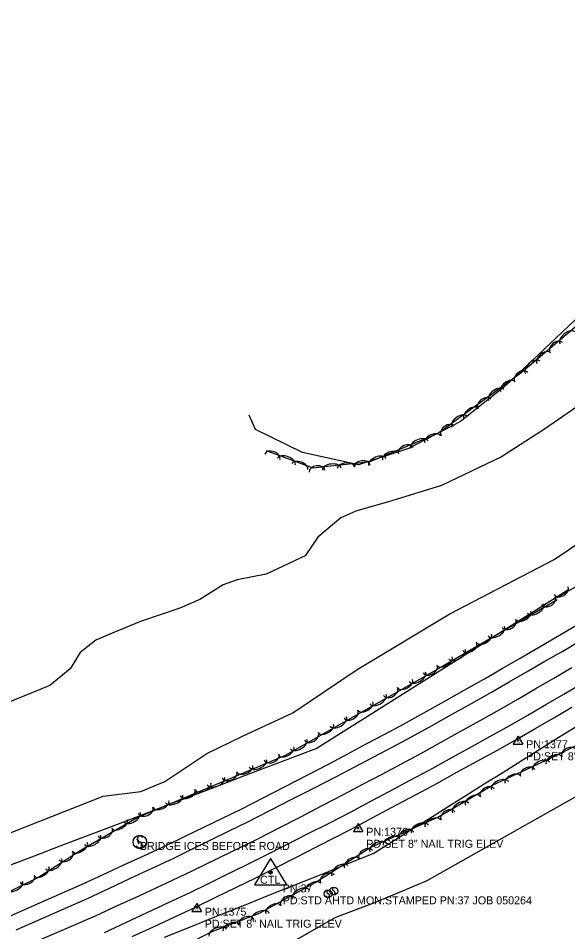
# Model space of a CAD drawing. Extents: x 1441650 to 1491889, y 345904 to 358319.
# Drawn here: x 1487569 to 1487912, y 346667 to 347237 of the extents above; entities that cross this region are included whole.
import ezdxf

# ---------------------------------------------------------------- set-up
doc = ezdxf.new("R2010")
doc.units = 0
for name, color, linetype in [('S_EDGE_PAVEMENT', 7, 'Continuous'), ('S_MISC_BOUNDARY', 7, 'Continuous'), ('S_MSC_PT_SYM', 7, 'Continuous'), ('S_PAVEMENT_CROWN', 7, 'Continuous'), ('S_PRIMARY_CTL', 7, 'Continuous'), ('S_PRIMARY_CTL_ANNOT', 7, 'Continuous'), ('S_SECONDARY_CTL', 7, 'Continuous'), ('S_SECONDARY_CTL_ANNOT', 7, 'Continuous'), ('S_SHOULDER', 7, 'Continuous'), ('S_SIGN', 7, 'Continuous'), ('S_SIGN_ANNOT', 7, 'Continuous'), ('S_STREAM', 7, 'Continuous'), ('S_TREE', 7, 'Continuous')]:
    doc.layers.add(name, color=color, linetype=linetype)

msp = doc.modelspace()

# ---------------------------------------------------------------- linework, layer by layer
at = {"layer": 'S_EDGE_PAVEMENT'}
for points in [[(1487567.78, 346668.27), (1487590.05, 346678), (1487612.31, 346687.73), (1487625.81, 346694.06), (1487639.32, 346700.4), (1487652.82, 346706.73), (1487666.33, 346713.06), (1487677.87, 346718.72), (1487689.41, 346724.38), (1487700.95, 346730.03), (1487712.49, 346735.69), (1487726.24, 346742.72), (1487740, 346749.74), (1487753.75, 346756.77), (1487767.51, 346763.79), (1487779.33, 346770.02), (1487791.16, 346776.26), (1487802.98, 346782.49), (1487814.8, 346788.72), (1487827.26, 346795.68), (1487839.71, 346802.65), (1487852.17, 346809.62), (1487864.63, 346816.59), (1487875.77, 346823.03), (1487886.91, 346829.46), (1487898.05, 346835.9), (1487909.19, 346842.33), (1487922.26, 346850.23)], [(1487622.94, 346666.55), (1487636.3, 346672.78), (1487649.67, 346679), (1487663.04, 346685.23), (1487676.4, 346691.46), (1487688.04, 346697.18), (1487699.67, 346702.91), (1487711.31, 346708.63), (1487722.95, 346714.36), (1487736.38, 346721.22), (1487749.81, 346728.08), (1487763.25, 346734.94), (1487776.68, 346741.8), (1487788.95, 346748.35), (1487801.22, 346754.9), (1487813.49, 346761.46), (1487825.76, 346768.01), (1487838.36, 346774.96), (1487850.95, 346781.91), (1487863.54, 346788.86), (1487876.14, 346795.81), (1487887.35, 346802.36), (1487898.57, 346808.92), (1487909.78, 346815.47), (1487920.99, 346822.02)]]:
    msp.add_lwpolyline(points, dxfattribs=at)
at = {"layer": 'S_MISC_BOUNDARY'}
msp.add_lwpolyline([(1488099.15, 347237.44), (1488082.45, 347194.6), (1488053.17, 347154.78), (1488013.86, 347128.22), (1487955.99, 347086.23), (1487873.69, 347008.18), (1487845.27, 346985.62), (1487812.73, 346968.8), (1487781.66, 346958.51), (1487746.69, 346966.32), (1487717.27, 346980.57), (1487713.4, 346989.58)], dxfattribs=at)
at = {"layer": 'S_MSC_PT_SYM'}
for points in [[(1487643.32, 346724.9), (1487643.32, 346724.95), (1487643.32, 346724.9), (1487643.27, 346724.9), (1487643.32, 346724.9), (1487643.32, 346724.85), (1487643.32, 346724.9), (1487643.37, 346724.9)], [(1487644.38, 346722.24), (1487644.38, 346722.29), (1487644.38, 346722.24), (1487644.33, 346722.24), (1487644.38, 346722.24), (1487644.38, 346722.19), (1487644.38, 346722.24), (1487644.43, 346722.24)]]:
    msp.add_lwpolyline(points, dxfattribs=at)
at = {"layer": 'S_PAVEMENT_CROWN'}
msp.add_lwpolyline([(1487571.82, 346657.32), (1487594.61, 346667.14), (1487617.4, 346676.95), (1487631.21, 346683.36), (1487645.01, 346689.77), (1487658.82, 346696.19), (1487672.63, 346702.6), (1487684.17, 346708.19), (1487695.71, 346713.79), (1487707.26, 346719.39), (1487718.8, 346724.99), (1487732.16, 346731.92), (1487745.52, 346738.85), (1487758.88, 346745.78), (1487772.24, 346752.7), (1487784.31, 346759.1), (1487796.38, 346765.5), (1487808.45, 346771.89), (1487820.51, 346778.29), (1487832.85, 346785.15), (1487845.19, 346792), (1487857.53, 346798.86), (1487869.87, 346805.72), (1487881.12, 346812.29), (1487892.37, 346818.85), (1487903.62, 346825.42), (1487914.87, 346831.99)], dxfattribs=at)
at = {"layer": 'S_PRIMARY_CTL'}
for p, q in [((1487726.75, 346712.84), (1487716.72, 346696.33)), ((1487726.75, 346712.84), (1487736.58, 346696.33)), ((1487716.72, 346696.33), (1487736.58, 346696.33))]:
    msp.add_line(p, q, dxfattribs=at)
for radius in [1.04, 0.609, 0.344]:
    msp.add_circle((1487726.75, 346704.14), radius, dxfattribs=at)
at = {"layer": 'S_SECONDARY_CTL'}
for p, q in [((1487881.28, 346789.22), (1487878.27, 346784.27)), ((1487881.28, 346789.22), (1487884.23, 346784.27)), ((1487878.27, 346784.27), (1487884.23, 346784.27)), ((1487781.47, 346734.58), (1487778.46, 346729.63)), ((1487781.47, 346734.58), (1487784.41, 346729.63)), ((1487778.46, 346729.63), (1487784.41, 346729.63)), ((1487680.59, 346684.68), (1487677.58, 346679.72)), ((1487680.59, 346684.68), (1487683.54, 346679.72)), ((1487677.58, 346679.72), (1487683.54, 346679.72))]:
    msp.add_line(p, q, dxfattribs=at)
for centre, radius in [((1487881.28, 346786.61), 0.311), ((1487881.28, 346786.61), 0.183), ((1487881.28, 346786.61), 0.103), ((1487781.47, 346731.97), 0.311), ((1487781.47, 346731.97), 0.183), ((1487781.47, 346731.97), 0.103), ((1487680.59, 346682.07), 0.311), ((1487680.59, 346682.07), 0.183), ((1487680.59, 346682.07), 0.103)]:
    msp.add_circle(centre, radius, dxfattribs=at)
at = {"layer": 'S_SHOULDER'}
for points in [[(1487564.3, 346676.91), (1487586.46, 346686.69), (1487608.61, 346696.46), (1487621.86, 346702.59), (1487635.1, 346708.73), (1487648.34, 346714.87), (1487661.59, 346721), (1487673.28, 346726.65), (1487684.97, 346732.29), (1487696.67, 346737.94), (1487708.36, 346743.59), (1487722.08, 346750.68), (1487735.79, 346757.77), (1487749.5, 346764.86), (1487763.22, 346771.95), (1487774.86, 346778.12), (1487786.5, 346784.29), (1487798.14, 346790.46), (1487809.77, 346796.62), (1487822.41, 346803.72), (1487835.04, 346810.82), (1487847.67, 346817.92), (1487860.3, 346825.02), (1487871.39, 346831.46), (1487882.48, 346837.9), (1487893.58, 346844.34), (1487904.67, 346850.78), (1487917.64, 346858.55)], [(1487640.39, 346663.99), (1487653.67, 346670.18), (1487666.96, 346676.37), (1487680.24, 346682.56), (1487692.63, 346688.63), (1487705.02, 346694.7), (1487717.41, 346700.78), (1487729.79, 346706.85), (1487742.58, 346713.42), (1487755.37, 346720), (1487768.16, 346726.57), (1487780.95, 346733.14), (1487793.32, 346739.78), (1487805.69, 346746.41), (1487818.05, 346753.05), (1487830.42, 346759.68), (1487843.06, 346766.63), (1487855.7, 346773.57), (1487868.34, 346780.52), (1487880.98, 346787.46), (1487892.29, 346794.08), (1487903.6, 346800.7), (1487914.91, 346807.32)]]:
    msp.add_lwpolyline(points, dxfattribs=at)
at = {"layer": 'S_SIGN'}
msp.add_line((1487644.38, 346722.24), (1487643.32, 346724.9), dxfattribs=at)
for centre, radius in [((1487645.06, 346723.09), 4.24), ((1487766.13, 346692.47), 2.49), ((1487762.61, 346690.72), 2.49)]:
    msp.add_circle(centre, radius, dxfattribs=at)
for centre, radius, start, end in [((1487646.22, 346725.34), 2.55, 167.1196, 241.9813), ((1487645.18, 346725.25), 1.62, 16.5258, 156.8957), ((1487644.36, 346720.81), 2.38, 358.6529, 73.7063), ((1487644.8, 346721.69), 2.17, 204.641, 335.359), ((1487766.21, 346693.74), 0.95, 16.5258, 156.8957), ((1487762.46, 346689.9), 1.28, 204.641, 335.359), ((1487763.3, 346692.04), 1.5, 167.1196, 241.9813), ((1487762.69, 346691.99), 0.95, 16.5258, 156.8957), ((1487762.2, 346689.38), 1.4, 358.6529, 73.7063), ((1487765.98, 346691.65), 1.28, 204.641, 335.359), ((1487766.82, 346693.8), 1.5, 167.1196, 241.9813), ((1487765.72, 346691.13), 1.4, 358.6529, 73.7063)]:
    msp.add_arc(centre, radius, start, end, dxfattribs=at)
at = {"layer": 'S_STREAM'}
for points in [[(1487926.75, 347000.75), (1487897.72, 346980.79), (1487871, 346963.51), (1487833.34, 346945.64), (1487802.34, 346936.08), (1487779.97, 346929.74), (1487770.56, 346925.51), (1487756.27, 346913.49), (1487748.41, 346901.74), (1487723.9, 346890.33), (1487705.9, 346886.72), (1487697.14, 346883.58), (1487682.62, 346874.43), (1487670.01, 346869.07), (1487645.52, 346860.73), (1487627.83, 346853.4), (1487617.57, 346849.14), (1487607.73, 346841.5), (1487601.66, 346831.19), (1487588.89, 346820.86), (1487563.96, 346810.52)], [(1487525.93, 346713.79), (1487622.22, 346751.64), (1487645.75, 346754.72), (1487660.68, 346760.91), (1487686.81, 346778.4), (1487709.2, 346789.2), (1487740.59, 346803.75), (1487780.76, 346830.7), (1487838.69, 346865.54), (1487903.87, 346899.38), (1487955.97, 346934.63), (1487974.87, 346948.21)], [(1487567.41, 346579.38), (1487603.82, 346597.19), (1487623.61, 346604.47), (1487641.7, 346611.74), (1487651.92, 346615.98), (1487665.16, 346623.6), (1487708.35, 346642.4), (1487767.46, 346676.16), (1487791.88, 346685.29), (1487809.79, 346692.71), (1487824.42, 346698.94), (1487932.58, 346760.03), (1487967.31, 346776.86)]]:
    msp.add_lwpolyline(points, dxfattribs=at)
at = {"layer": 'S_TREE'}
for points in [[(1487724.04, 346967.56), (1487753.15, 346956.7), (1487788.82, 346960.74), (1487831.03, 346978.22), (1487883.14, 347016.19), (1487966.25, 347086.4), (1487987.94, 347099.17), (1487983.59, 347072.66), (1487982.08, 347050.18), (1487981.85, 347024.9), (1487970.69, 347009.01), (1487960.44, 346991.7), (1487974.18, 346979.62), (1487989.26, 346965.89), (1487975.04, 346947.38), (1487947.79, 346937.42), (1487938.08, 346923.31), (1487943.48, 346910.19), (1487947.07, 346901.45), (1487940.37, 346895.49), (1487904.79, 346875.36)], [(1487563.38, 346708.42), (1487579.37, 346714.51), (1487595.35, 346720.61), (1487611.33, 346726.7), (1487627.31, 346732.79), (1487643.3, 346738.89), (1487659.28, 346744.98), (1487675.26, 346751.08), (1487691.25, 346757.17), (1487707.23, 346763.27), (1487723.21, 346769.36), (1487739.2, 346775.46), (1487755.18, 346781.55), (1487766.41, 346788.62), (1487777.63, 346795.7), (1487788.86, 346802.77), (1487800.09, 346809.85), (1487811.32, 346816.92), (1487822.55, 346823.99), (1487833.78, 346831.07), (1487845, 346838.14), (1487856.23, 346845.21), (1487867.46, 346852.29), (1487878.69, 346859.36), (1487889.92, 346866.44), (1487901.14, 346873.51), (1487912.37, 346880.58)], [(1487563.38, 346708.41), (1487579.37, 346714.5), (1487595.35, 346720.6), (1487611.33, 346726.69), (1487627.31, 346732.79), (1487643.3, 346738.88), (1487659.28, 346744.97), (1487675.26, 346751.07), (1487691.25, 346757.16), (1487707.23, 346763.26), (1487723.21, 346769.35), (1487739.2, 346775.45), (1487755.18, 346781.54), (1487766.41, 346788.61), (1487777.64, 346795.69), (1487788.86, 346802.76), (1487800.09, 346809.84), (1487811.32, 346816.91), (1487822.55, 346823.98), (1487833.78, 346831.06), (1487845, 346838.13), (1487856.23, 346845.21), (1487867.46, 346852.28), (1487878.69, 346859.35), (1487889.92, 346866.43), (1487901.15, 346873.5), (1487912.37, 346880.58)], [(1487905.63, 346874.21), (1487830.8, 346830.85), (1487735.91, 346777.07), (1487643.51, 346738.1), (1487608.92, 346718.16), (1487581.43, 346700.77), (1487539.54, 346680.46), (1487496.1, 346671.13), (1487467.06, 346660.41), (1487438.75, 346639.81), (1487401.17, 346623.93), (1487351.16, 346616.55), (1487328.07, 346608.87), (1487301.68, 346595.48), (1487266.02, 346580.7), (1487221.18, 346568.09), (1487187.25, 346557.3), (1487127.56, 346548.55)], [(1487564.85, 346620.62), (1487592.07, 346636.88), (1487626.35, 346640.37), (1487657.31, 346650.58), (1487690.18, 346667.19), (1487720.21, 346678.82), (1487754.45, 346697.86), (1487789.31, 346719.87), (1487831.13, 346738.49), (1487865.37, 346758.48), (1487899.22, 346774.44), (1487931.29, 346790.02), (1487961.09, 346811.11), (1487994.33, 346832.7), (1488008.2, 346842.59)], [(1487660.42, 346663.67), (1487676.72, 346670.2), (1487693.03, 346676.74), (1487709.33, 346683.27), (1487725.64, 346689.8), (1487741.94, 346696.34), (1487758.25, 346702.87), (1487774.56, 346709.41), (1487790.86, 346715.94), (1487802.41, 346723.17), (1487813.96, 346730.41), (1487825.51, 346737.64), (1487837.05, 346744.87), (1487848.6, 346752.11), (1487860.15, 346759.34), (1487871.7, 346766.57), (1487883.25, 346773.81), (1487894.79, 346781.04), (1487906.34, 346788.27), (1487917.89, 346795.51)], [(1487660.42, 346663.66), (1487676.72, 346670.19), (1487693.03, 346676.73), (1487709.33, 346683.26), (1487725.64, 346689.79), (1487741.95, 346696.33), (1487758.25, 346702.86), (1487774.56, 346709.4), (1487790.86, 346715.93), (1487802.41, 346723.16), (1487813.96, 346730.4), (1487825.51, 346737.63), (1487837.06, 346744.86), (1487848.6, 346752.1), (1487860.15, 346759.33), (1487871.7, 346766.56), (1487883.25, 346773.8), (1487894.8, 346781.03), (1487906.34, 346788.26), (1487917.89, 346795.5)]]:
    msp.add_lwpolyline(points, dxfattribs=at)
for centre, major_axis, ratio, start_param, end_param in [((1487912.07, 347037.85), (-4.48, -3.79), 0.55008, 3.141592, 6.283185), ((1487905.17, 347031.68), (-3.79, -3.2), 0.68531, 3.141592, 6.283185), ((1487897.13, 347025.23), (-4.08, -3.45), 0.540699, 3.141592, 6.283185), ((1487890.35, 347019.51), (-4.48, -3.79), 0.55008, 3.141592, 6.283185), ((1487883.24, 347013.32), (-4.01, -2.92), 0.68531, 3.141593, 6.283185), ((1487874.76, 347007.46), (-4.32, -3.15), 0.540699, 3.141593, 6.283185), ((1487867.6, 347002.24), (-4.74, -3.46), 0.550079, 3.141593, 6.283185), ((1487860.27, 346996.58), (-4.01, -2.92), 0.68531, 3.141593, 6.283185), ((1487851.79, 346990.72), (-4.32, -3.15), 0.540699, 3.141593, 6.283185), ((1487844.62, 346985.5), (-4.74, -3.46), 0.550079, 3.141593, 6.283185), ((1487837.29, 346979.84), (-4.01, -2.92), 0.68531, 3.141593, 6.283185), ((1487819.68, 346971.23), (-5.42, -2.25), 0.550079, 3.141593, 6.283185), ((1487827.88, 346974.62), (-4.94, -2.05), 0.540699, 3.141593, 6.283185), ((1487811.23, 346967.45), (-4.58, -1.9), 0.68531, 3.141593, 6.283185), ((1487727.85, 346963.6), (-4.64, 1.73), 0.685311, 3.141593, 6.283185), ((1487736.62, 346960.61), (-5.5, 2.05), 0.55008, 3.141593, 6.283185), ((1487793.42, 346960.35), (-5.42, -2.25), 0.550079, 3.141593, 6.283185), ((1487801.61, 346963.75), (-4.94, -2.05), 0.540699, 3.141593, 6.283185), ((1487744.92, 346957.51), (-5.01, 1.87), 0.540699, 3.141593, 6.283185), ((1487755.72, 346954.59), (-4.92, -0.56), 0.68531, 3.141593, 6.283185), ((1487764.89, 346955.9), (-5.83, -0.66), 0.550079, 3.141593, 6.283185), ((1487773.7, 346956.89), (-5.31, -0.6), 0.540699, 3.141593, 6.283185), ((1487783.96, 346957.8), (-4.92, -0.56), 0.68531, 3.141593, 6.283185), ((1487908.1, 346879.97), (4.31, 2.44), 0.685316, 3.141597, 6.28319), ((1487892.27, 346868.92), (5.08, 2.94), 0.550019, 3.141574, 6.283166), ((1487900.15, 346873.78), (4.29, 2.48), 0.685235, 3.141561, 6.283154), ((1487884.6, 346864.47), (4.63, 2.68), 0.54064, 3.141574, 6.283167), ((1487875.55, 346859.53), (4.29, 2.48), 0.685235, 3.141561, 6.283154), ((1487867.67, 346854.66), (5.08, 2.94), 0.550019, 3.141574, 6.283166), ((1487860, 346850.22), (4.63, 2.68), 0.54064, 3.141574, 6.283167), ((1487843.08, 346840.41), (5.08, 2.94), 0.550019, 3.141574, 6.283166), ((1487850.96, 346845.28), (4.29, 2.48), 0.685235, 3.141561, 6.283154), ((1487835.4, 346835.97), (4.63, 2.68), 0.54064, 3.141574, 6.283167), ((1487826.36, 346831.07), (4.31, 2.44), 0.685236, 3.141558, 6.283151), ((1487818.43, 346826.28), (5.11, 2.89), 0.55002, 3.141572, 6.283164), ((1487810.72, 346821.91), (4.65, 2.64), 0.54064, 3.141572, 6.283165), ((1487793.7, 346812.26), (5.11, 2.89), 0.55002, 3.141572, 6.283164), ((1487801.63, 346817.05), (4.31, 2.44), 0.685236, 3.141558, 6.283151), ((1487785.99, 346807.89), (4.65, 2.64), 0.54064, 3.141572, 6.283165), ((1487776.9, 346803.04), (4.31, 2.44), 0.685236, 3.141558, 6.283151), ((1487768.97, 346798.25), (5.11, 2.89), 0.55002, 3.141572, 6.283164), ((1487752.16, 346789.02), (4.31, 2.44), 0.685236, 3.141558, 6.283151), ((1487761.25, 346793.87), (4.65, 2.64), 0.54064, 3.141572, 6.283165), ((1487744.24, 346784.23), (5.11, 2.89), 0.55002, 3.141572, 6.283164), ((1487736.52, 346779.86), (4.65, 2.64), 0.54064, 3.141572, 6.283165), ((1487913, 346778.49), (-4.46, -2.16), 0.683687, 3.141593, 6.283185), ((1487718.82, 346772.17), (5.41, 2.28), 0.550022, 3.141593, 6.283185), ((1487727.25, 346776.01), (4.57, 1.93), 0.685239, 3.141593, 6.283185), ((1487895.59, 346770.39), (-5.31, -2.5), 0.548778, 3.141593, 6.283185), ((1487903.62, 346774.22), (-4.81, -2.34), 0.539419, 3.141593, 6.283185), ((1487710.65, 346768.72), (4.93, 2.08), 0.540643, 3.141593, 6.283185), ((1487887.33, 346766.21), (-4.48, -2.11), 0.68369, 3.141593, 6.283185), ((1487692.63, 346761.12), (5.41, 2.28), 0.550022, 3.141593, 6.283185), ((1487701.05, 346764.96), (4.57, 1.93), 0.685239, 3.141593, 6.283185), ((1487877.9, 346762.05), (-4.84, -2.28), 0.53942, 3.141593, 6.283185), ((1487684.46, 346757.67), (4.93, 2.08), 0.540643, 3.141593, 6.283185), ((1487862.02, 346753.77), (-4.28, -2.5), 0.683684, 3.141593, 6.283185), ((1487869.88, 346758.27), (-5.31, -2.5), 0.548778, 3.141593, 6.283185), ((1487666.43, 346750.07), (5.41, 2.28), 0.550022, 3.141593, 6.283185), ((1487674.86, 346753.91), (4.57, 1.93), 0.685239, 3.141593, 6.283185), ((1487852.99, 346748.8), (-4.62, -2.7), 0.539416, 3.141593, 6.283185), ((1487658.26, 346746.62), (4.93, 2.08), 0.540643, 3.141593, 6.283185), ((1487845.33, 346744.33), (-5.07, -2.96), 0.548774, 3.141593, 6.283185), ((1487640.15, 346738.61), (5.08, 2.93), 0.550019, 3.141593, 6.283185), ((1487648.67, 346742.86), (4.57, 1.93), 0.685239, 3.141593, 6.283185), ((1487837.47, 346739.44), (-4.28, -2.5), 0.683684, 3.141593, 6.283185), ((1487632.47, 346734.18), (4.63, 2.67), 0.540639, 3.141593, 6.283185), ((1487819.92, 346731.18), (-5.36, -2.39), 0.548783, 3.141593, 6.283185), ((1487828.02, 346734.79), (-4.88, -2.17), 0.539424, 3.141593, 6.283185), ((1487623.41, 346729.26), (4.29, 2.47), 0.685235, 3.141593, 6.283185), ((1487811.57, 346727.18), (-4.53, -2.02), 0.683695, 3.141593, 6.283185), ((1487615.52, 346724.42), (5.08, 2.93), 0.550019, 3.141593, 6.283185), ((1487793.95, 346719.62), (-5.36, -2.39), 0.548783, 3.141593, 6.283185), ((1487802.05, 346723.22), (-4.88, -2.17), 0.539424, 3.141593, 6.283185), ((1487607.76, 346719.94), (4.52, 2.86), 0.540665, 3.14148, 6.283072), ((1487786.25, 346715.12), (-4.19, -2.65), 0.683689, 3.141593, 6.283185), ((1487591.24, 346709.48), (4.96, 3.14), 0.550044, 3.141476, 6.283069), ((1487598.92, 346714.65), (4.19, 2.65), 0.685267, 3.141402, 6.282995), ((1487777.4, 346709.84), (-4.52, -2.85), 0.539419, 3.141593, 6.283185), ((1487583.74, 346704.74), (4.52, 2.86), 0.540665, 3.14148, 6.283072), ((1487769.9, 346705.11), (-4.96, -3.13), 0.548778, 3.141593, 6.283185), ((1487574.79, 346700.2), (4.46, 2.16), 0.685308, 3.141319, 6.282912), ((1487762.21, 346699.95), (-4.19, -2.65), 0.683689, 3.141593, 6.283185), ((1487566.58, 346695.92), (5.28, 2.56), 0.550078, 3.141426, 6.283018), ((1487745.43, 346690.42), (-5.13, -2.85), 0.548773, 3.141582, 6.283175), ((1487753.18, 346694.73), (-4.67, -2.6), 0.539415, 3.141582, 6.283175), ((1487737.47, 346685.7), (-4.33, -2.41), 0.683683, 3.141575, 6.283168), ((1487728.34, 346680.92), (-4.67, -2.6), 0.539415, 3.141582, 6.283175), ((1487720.28, 346676.57), (-5.47, -2.12), 0.548797, 3.141593, 6.283185), ((1487702.04, 346669.52), (-4.99, -1.93), 0.539438, 3.141593, 6.283185), ((1487711.74, 346672.99), (-4.62, -1.79), 0.683712, 3.141593, 6.283185), ((1487693.77, 346666.32), (-5.47, -2.12), 0.548797, 3.141593, 6.283185)]:
    msp.add_ellipse(centre, major_axis=major_axis, ratio=ratio, start_param=start_param, end_param=end_param, dxfattribs=at)

# ---------------------------------------------------------------- texts
at = {"layer": 'S_PRIMARY_CTL'}
msp.add_text('CTL', height=5, rotation=360, dxfattribs=at).set_placement((1487720.17, 346697.06))
at = {"layer": 'S_PRIMARY_CTL_ANNOT'}
for s, p in [('PN:37', (1487734.25, 346691.64)), ('PD:STD AHTD MON.STAMPED PN:37 JOB 050264', (1487734.25, 346684.14))]:
    msp.add_text(s, height=5, dxfattribs=at).set_placement(p)
at = {"layer": 'S_SECONDARY_CTL'}
for p in [(1487880.08, 346784.6), (1487780.26, 346729.96), (1487679.39, 346680.06)]:
    msp.add_text('TV', height=1.5, rotation=360, dxfattribs=at).set_placement(p)
at = {"layer": 'S_SECONDARY_CTL_ANNOT'}
for s, p in [('PN:1377', (1487886.28, 346781.61)), ('PD:SET 8" NAIL TRIG ELEV', (1487886.28, 346774.11)), ('PN:1376', (1487786.47, 346726.97)), ('PD:SET 8" NAIL TRIG ELEV', (1487786.47, 346719.47)), ('PN:1375', (1487685.59, 346677.07)), ('PD:SET 8" NAIL TRIG ELEV', (1487685.59, 346669.57))]:
    msp.add_text(s, height=5, dxfattribs=at).set_placement(p)
at = {"layer": 'S_SIGN_ANNOT'}
msp.add_text('BRIDGE ICES BEFORE ROAD', height=5, dxfattribs=at).set_placement((1487645.06, 346718.09))

doc.saveas('drawing.dxf')
